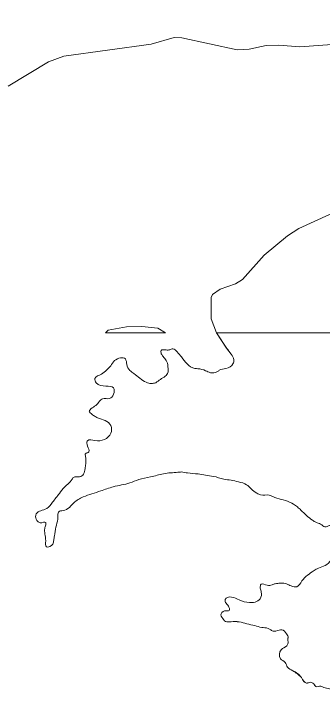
# Model space of a CAD drawing. Extents: x -1643653 to 4543381, y 1624270 to 13878484.
# Drawn here: x 570038 to 573531, y 8987135 to 8994882 of the extents above; entities that cross this region are included whole.
import ezdxf

# ---------------------------------------------------------------- set-up
doc = ezdxf.new("R2010")
doc.units = 0
doc.header["$LTSCALE"] = 200
doc.layers.add('25', color=7, linetype='Continuous', lineweight=13)
doc.layers.add('60', color=7, linetype='Continuous', lineweight=13)

msp = doc.modelspace()

# ---------------------------------------------------------------- linework, layer by layer
at = {"layer": '25'}
for p, q in [((571078.4, 8991274.5), (571756.4, 8991274.5)), ((572449.1, 8991100.5), (572334.3, 8991274.5))]:
    msp.add_line(p, q, dxfattribs=at)
for points in [[(569976.6, 8994064), (570432.9, 8994338.6), (570607.5, 8994403.3), (571593.3, 8994539.5), (571853, 8994615.2), (571939.4, 8994608.7), (572566.4, 8994472.6), (572704.5, 8994483.3), (572894.9, 8994524.4), (573037.9, 8994528.7), (573275.2, 8994507.1), (573798.6, 8994543.9)], [(569976.6, 8994064), (570432.9, 8994338.6), (570607.5, 8994403.3), (571593.3, 8994539.5), (571853, 8994615.2), (571939.4, 8994608.7), (572566.4, 8994472.6), (572704.5, 8994483.3), (572894.9, 8994524.4), (573037.9, 8994528.7), (573275.2, 8994507.1), (573798.6, 8994543.9)], [(574604.9, 8993095.5), (574470.8, 8992998.2), (573958.5, 8992743.1), (573612.4, 8992613.3), (573265.1, 8992456.7), (573136.5, 8992373), (572873.3, 8992152.9), (572626.3, 8991880.2), (572549.3, 8991828.8), (572375.9, 8991770.2), (572289.7, 8991707.6), (572272.4, 8991674.5), (572272.4, 8991435), (572334.3, 8991274.5), (578446.9, 8991274.5)], [(574604.9, 8993095.5), (574470.8, 8992998.2), (573958.5, 8992743.1), (573612.4, 8992613.3), (573265.1, 8992456.7), (573136.5, 8992373), (572873.3, 8992152.9), (572626.3, 8991880.2), (572549.3, 8991828.8), (572375.9, 8991770.2), (572289.7, 8991707.6), (572272.4, 8991674.5), (572272.4, 8991435), (572334.3, 8991274.5)], [(571756.4, 8991274.5), (571671.1, 8991329.3), (571489.6, 8991346.6), (571316.8, 8991342.2), (571109.2, 8991305.4), (571078.4, 8991274.5)], [(571756.4, 8991274.5), (571671.1, 8991329.3), (571489.6, 8991346.6), (571316.8, 8991342.2), (571109.2, 8991305.4), (571078.4, 8991274.5)], [(578351.6, 8991043.2), (578446.9, 8991274.5), (572334.3, 8991274.5), (572447.3, 8991102.9), (572499.8, 8991033.9)]]:
    msp.add_lwpolyline(points, dxfattribs=at)
for points in [[(572497.9, 8989611.9), (572416.1, 8989621.7), (572298.7, 8989654.1), (572210.5, 8989666.4), (572124.8, 8989681.2), (572006.5, 8989692.2), (571934.7, 8989703.3), (571895.8, 8989700.6), (571733.8, 8989683.8), (571587.2, 8989646.9), (571453.1, 8989617.6), (571351.8, 8989579.6), (571165.1, 8989536.3), (571023.7, 8989489.3), (570824.7, 8989420.8), (570717.5, 8989353.9), (570650.5, 8989289.6), (570581.7, 8989265.5), (570557.9, 8989261.6), (570536.5, 8989171.1), (570516.3, 8989080.5), (570500.1, 8988981.1), (570490.7, 8988932), (570480, 8988888), (570410, 8988857.6), (570400.3, 8988925.5), (570389.6, 8989066.3), (570400.3, 8989105.3), (570401.2, 8989131.7), (570339.7, 8989129), (570310.5, 8989145.2), (570285.9, 8989198), (570293, 8989230.7), (570411.6, 8989290.1), (570477.3, 8989360.7), (570556.4, 8989461.5), (570612, 8989532.1), (570692.7, 8989609.1), (570714.8, 8989641.8), (570783.9, 8989649.6), (570828.7, 8989677.3), (570845.5, 8989742.8), (570853.5, 8989794.3), (570853.3, 8989809.4), (570852.4, 8989877.3), (570850.7, 8989910), (570881.9, 8989923.9), (570867.7, 8990045.8), (570873.8, 8990055.9), (570956.8, 8990057.4), (571136.7, 8990140.9), (571138, 8990227.7), (571073.1, 8990284.1), (570988.5, 8990315.2), (570949.2, 8990336.5), (570913.7, 8990362.8), (570894.5, 8990381.6), (570910.4, 8990415.6), (570967.7, 8990454.8), (571009.8, 8990502.7), (571044.6, 8990531.7), (571122.5, 8990533.2), (571168.4, 8990581.1), (571168.7, 8990652.7), (571082.9, 8990673.9), (570973, 8990711.2), (570957.2, 8990759), (571030.7, 8990809.5), (571089.2, 8990854.9), (571136.3, 8990904.1), (571180.8, 8990962.1), (571302.4, 8990981.3), (571318.4, 8990918.5), (571353.3, 8990850.7), (571399, 8990815.6), (571537.4, 8990716.7), (571595.4, 8990703), (571610.5, 8990704.3), (571630.6, 8990706.9), (571685.4, 8990741), (571779.9, 8990818), (571783.9, 8990893.5), (571765.3, 8990965.1), (571729.5, 8991007.7), (571709, 8991040.3), (571707.2, 8991075.5), (571765, 8991082), (571805.2, 8991084.6), (571839, 8991094.8), (571888.5, 8991059.7), (571937, 8991003.3)], [(571937, 8991003.3), (571888.5, 8991059.7), (571839, 8991094.8), (571805.2, 8991084.6), (571765, 8991082), (571707.2, 8991075.5), (571709, 8991040.3), (571729.5, 8991007.7), (571765.3, 8990965.1), (571783.9, 8990893.5), (571779.9, 8990818), (571685.4, 8990741), (571630.6, 8990706.9), (571610.5, 8990704.3), (571595.4, 8990703), (571537.4, 8990716.7), (571399, 8990815.6), (571353.3, 8990850.7), (571318.4, 8990918.5), (571302.4, 8990981.3), (571180.8, 8990962.1), (571136.3, 8990904.1), (571089.2, 8990854.9), (571030.7, 8990809.5), (570957.2, 8990759), (570973, 8990711.2), (571082.9, 8990673.9), (571168.7, 8990652.7), (571168.4, 8990581.1), (571122.5, 8990533.2), (571044.6, 8990531.7), (571009.8, 8990502.7), (570967.7, 8990454.8), (570910.4, 8990415.6), (570894.5, 8990381.6), (570913.7, 8990362.8), (570949.2, 8990336.5), (570988.5, 8990315.2), (571073.1, 8990284.1), (571138, 8990227.7), (571136.7, 8990140.9), (570956.8, 8990057.4), (570873.8, 8990055.9), (570867.7, 8990045.8), (570881.9, 8989923.9), (570850.7, 8989910), (570852.4, 8989877.3), (570853.3, 8989809.4), (570853.5, 8989794.3), (570845.5, 8989742.8), (570828.7, 8989677.3), (570783.9, 8989649.6), (570714.8, 8989641.8), (570692.7, 8989609.1), (570612, 8989532.1), (570556.4, 8989461.5), (570477.3, 8989360.7), (570411.6, 8989290.1), (570293, 8989230.7), (570285.9, 8989198), (570310.5, 8989145.2), (570339.7, 8989129), (570401.2, 8989131.7), (570400.3, 8989105.3), (570389.6, 8989066.3), (570400.3, 8988925.5), (570410, 8988857.6), (570480, 8988888), (570490.7, 8988932), (570500.1, 8988981.1), (570516.3, 8989080.5), (570536.5, 8989171.1), (570557.9, 8989261.6), (570581.7, 8989265.5), (570650.5, 8989289.6), (570717.5, 8989353.9), (570824.7, 8989420.8), (571023.7, 8989489.3), (571165.1, 8989536.3), (571351.8, 8989579.6), (571453.1, 8989617.6), (571587.2, 8989646.9), (571733.8, 8989683.8), (571895.8, 8989700.6), (571934.7, 8989703.3), (572006.5, 8989692.2), (572124.8, 8989681.2), (572210.5, 8989666.4), (572298.7, 8989654.1), (572416.1, 8989621.7), (572497.9, 8989611.9)], [(571937, 8991003.3), (571999.7, 8990925.5), (572088.4, 8990874.2), (572123.6, 8990870.6), (572210.7, 8990848.2), (572263.8, 8990825.7), (572337.9, 8990833.5), (572365.3, 8990852.4), (572440.4, 8990872.8), (572520.2, 8990924.6), (572529.6, 8990971.1), (572499.8, 8991033.9), (572447.3, 8991102.9)], [(572499.8, 8991033.9), (572529.6, 8990971.1), (572520.2, 8990924.6), (572440.4, 8990872.8), (572365.3, 8990852.4), (572337.9, 8990833.5), (572263.8, 8990825.7), (572210.7, 8990848.2), (572123.6, 8990870.6), (572088.4, 8990874.2), (571999.7, 8990925.5), (571937, 8991003.3)], [(573946.4, 8987228.8), (573942.2, 8987251.7), (573936.8, 8987263.8), (573898.8, 8987282.6), (573768.4, 8987263.3), (573732.2, 8987244.3), (573693.6, 8987217.8), (573613.9, 8987252.8), (573547, 8987267.7), (573515.4, 8987281.4), (573456.3, 8987280), (573433.3, 8987308.8), (573396.6, 8987326.3), (573352.8, 8987317.4), (573295.3, 8987380.1), (573196.2, 8987457.7), (573136.6, 8987497.8), (573112, 8987549.3), (573058.6, 8987593.1), (573066, 8987695), (573128.2, 8987739.2), (573142.9, 8987771.9), (573142.1, 8987824.7), (573143.3, 8987828.5), (573127.6, 8987875), (573074.2, 8987920.1), (573005.3, 8987906), (572963.7, 8987908.4), (572949.8, 8987918.4), (572918.1, 8987935.9), (572845, 8987947), (572768.1, 8987966.9), (572676, 8987988), (572591.5, 8988009.2), (572499.7, 8988011.4), (572436.8, 8988013.7), (572394.6, 8988063.9), (572384.2, 8988087.7), (572423.8, 8988133.1), (572476.6, 8988138.3), (572468.4, 8988187.3), (572436.4, 8988230), (572432.1, 8988263.9), (572503.4, 8988290.5), (572590.6, 8988256.8), (572705.4, 8988228.2), (572769.5, 8988232.2), (572826.8, 8988271.4), (572840.8, 8988346.8), (572828.9, 8988392.1), (572838.4, 8988434.8), (572907.7, 8988423.7), (572962.9, 8988427.7), (572999.2, 8988440.3), (573054.4, 8988445.5), (573062, 8988445.6), (573097.2, 8988446.9), (573126.2, 8988438.2), (573178.1, 8988415.7), (573242.3, 8988407.1), (573299.2, 8988471.4), (573362.5, 8988535.7), (573437.2, 8988588.7), (573487.1, 8988616.6), (573563.4, 8988645.7), (573631.6, 8988710), (573673.3, 8988791.9), (573687.5, 8988852.3), (573707.9, 8988926.5), (573725.1, 8988953), (573737.5, 8988965.6), (573746.2, 8989062.4), (573713, 8989103.8), (573653.9, 8989102.3), (573613.8, 8989097.2), (573561.1, 8989084.5), (573511.7, 8989113.2), (573458.6, 8989135.7), (573420.6, 8989157), (573288.3, 8989273.5), (573248.8, 8989308.6), (573161.3, 8989363.7), (573065.3, 8989393.6), (572971.9, 8989424.7), (572928.9, 8989440.9), (572833.3, 8989444.4), (572790.3, 8989463.1), (572725.5, 8989513.2), (572673.4, 8989559.6), (572582.4, 8989592), (572497.9, 8989611.9)], [(572497.9, 8989611.9), (572582.4, 8989592), (572673.4, 8989559.6), (572725.5, 8989513.2), (572790.3, 8989463.1), (572833.3, 8989444.4), (572928.9, 8989440.9), (572971.9, 8989424.7), (573065.3, 8989393.6), (573161.3, 8989363.7), (573248.8, 8989308.6), (573288.3, 8989273.5), (573420.6, 8989157), (573458.6, 8989135.7), (573511.7, 8989113.2), (573561.1, 8989084.5), (573613.8, 8989097.2), (573653.9, 8989102.3), (573713, 8989103.8), (573746.2, 8989062.4), (573737.5, 8988965.6), (573725.1, 8988953), (573707.9, 8988926.5), (573687.5, 8988852.3), (573673.3, 8988791.9), (573631.6, 8988710), (573563.4, 8988645.7), (573487.1, 8988616.6), (573437.2, 8988588.7), (573362.5, 8988535.7), (573299.2, 8988471.4), (573242.3, 8988407.1), (573178.1, 8988415.7), (573126.2, 8988438.2), (573097.2, 8988446.9), (573062, 8988445.6), (573054.4, 8988445.5), (572999.2, 8988440.3), (572962.9, 8988427.7), (572907.7, 8988423.7), (572838.4, 8988434.8), (572828.9, 8988392.1), (572840.8, 8988346.8), (572826.8, 8988271.4), (572769.5, 8988232.2), (572705.4, 8988228.2), (572590.6, 8988256.8), (572503.4, 8988290.5), (572432.1, 8988263.9), (572436.4, 8988230), (572468.4, 8988187.3), (572476.6, 8988138.3), (572423.8, 8988133.1), (572384.2, 8988087.7), (572394.6, 8988063.9), (572436.8, 8988013.7), (572499.7, 8988011.4)], [(572499.7, 8988011.4), (572591.5, 8988009.2), (572676, 8987988), (572768.1, 8987966.9), (572845, 8987947), (572918.1, 8987935.9), (572949.8, 8987918.4), (572963.7, 8987908.4), (573005.3, 8987906), (573074.2, 8987920.1), (573127.6, 8987875), (573143.3, 8987828.5), (573142.1, 8987824.7), (573142.9, 8987771.9), (573128.2, 8987739.2), (573066, 8987695), (573058.6, 8987593.1), (573112, 8987549.3), (573136.6, 8987497.8), (573196.2, 8987457.7), (573295.3, 8987380.1)], [(573295.3, 8987380.1), (573352.8, 8987317.4), (573396.6, 8987326.3), (573433.3, 8987308.8), (573456.3, 8987280), (573515.4, 8987281.4), (573547, 8987267.7), (573613.9, 8987252.8), (573693.6, 8987217.8), (573732.2, 8987244.3), (573768.4, 8987263.3), (573898.8, 8987282.6), (573936.8, 8987263.8), (573942.2, 8987251.7), (573946.4, 8987228.8)]]:
    msp.add_spline(points, degree=3, dxfattribs=at)
at = {"layer": '60', "lineweight": 25}
msp.add_spline([(814781, 9009175.5), (814787.2, 9009173.4), (814796.9, 9009173.4), (814799.4, 9009172.4), (814805.1, 9009174.5), (814805.6, 9009176.5), (814811.7, 9009179.5), (814811.7, 9009179.5), (814801.5, 9009181), (814790.7, 9009181.5), (814784.1, 9009183.1), (814777.4, 9009185.1), (814778.4, 9009175.5)], degree=3, dxfattribs=at)

doc.saveas('drawing.dxf')
